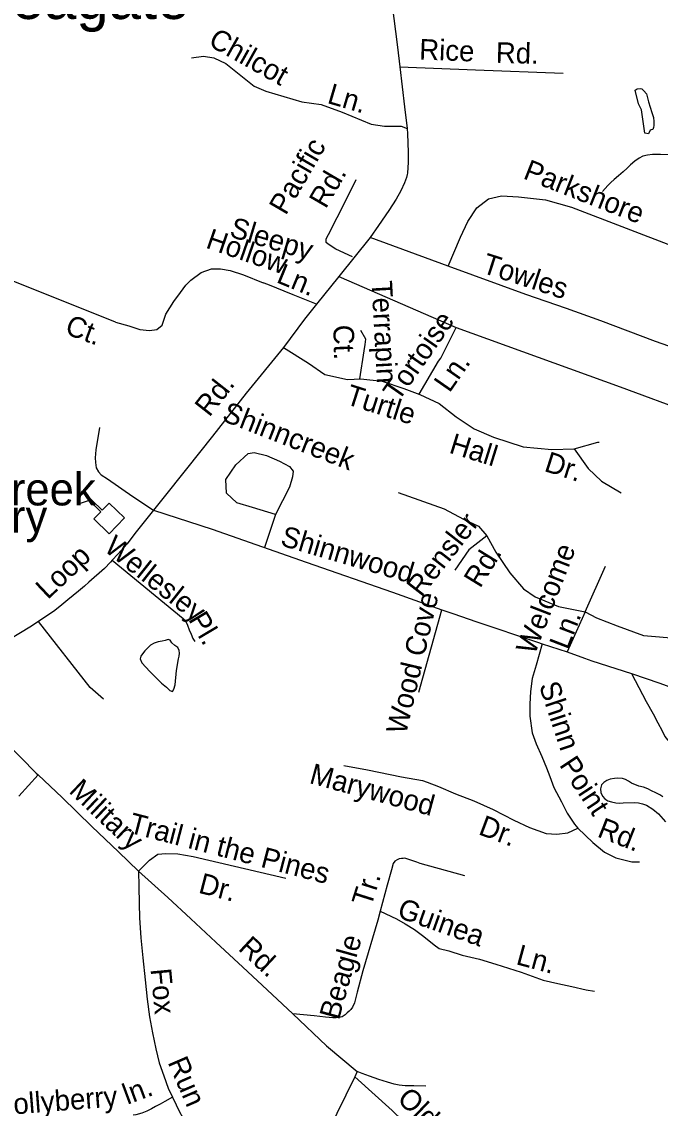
# Model space of a CAD drawing. Extents: x 2290055 to 2389491, y 66597 to 237875.
# Drawn here: x 2350242 to 2353183, y 162814 to 167822 of the extents above; entities that cross this region are included whole.
import ezdxf

# ---------------------------------------------------------------- set-up
doc = ezdxf.new("R2010")
doc.units = 0
for name, color, linetype in [('Exist Civil Demographics City Label', 7, 'Continuous'), ('Exist Cultural Educational Facility Elementary Label', 7, 'Continuous'), ('Exist Cultural Educational Facility High CELL', 7, 'Continuous'), ('Exist Hydrographic Pond Over 1500 Sq Ft', 7, 'Continuous'), ('Exist Hydrographic River Shore', 7, 'Continuous'), ('Exist Road Non-System Type 51', 7, 'Continuous'), ('Exist Road Non-System Type 51 Label', 7, 'Continuous')]:
    doc.layers.add(name, color=color, linetype=linetype)

msp = doc.modelspace()

# ---------------------------------------------------------------- linework, layer by layer
at = {"layer": 'Exist Cultural Educational Facility High CELL'}
msp.add_lwpolyline([(2350644.5, 165462), (2350574.2, 165530.2), (2350606.3, 165563.2), (2350552.4, 165615.5), (2350502.3, 165598.6), (2350520.8, 165659.6), (2350613, 165570.1), (2350645.1, 165603.1), (2350715.3, 165534.9)], close=True, dxfattribs=at)
at = {"layer": 'Exist Hydrographic Pond Over 1500 Sq Ft'}
for points in [[(2353129.5, 167305.1), (2353112.9, 167308.3), (2353096.9, 167415.6), (2353083.6, 167443.5), (2353068.4, 167505.7), (2353077, 167512.6), (2353092.4, 167513.9), (2353097.9, 167511.7), (2353108, 167503.4), (2353120.5, 167489.2), (2353129.5, 167452.7), (2353144.1, 167403.2), (2353151.5, 167380), (2353154.5, 167361.3), (2353153.1, 167343.5), (2353152.5, 167334.3), (2353149.4, 167324.5), (2353141.8, 167323.9), (2353137.5, 167321.3), (2353129.5, 167305.1)], [(2350936.1, 164734.8), (2350942.4, 164745.7), (2350948.6, 164765.2), (2350954.5, 164830.9), (2350964.2, 164885.3), (2350967, 164898.1), (2350968.1, 164910.9), (2350967, 164923.8), (2350961.5, 164937.2), (2350946.5, 164946.9), (2350933.8, 164958.5), (2350925.2, 164971.4), (2350916.6, 164974), (2350903.1, 164970.3), (2350888.3, 164966.5), (2350871.1, 164963.4), (2350852.4, 164957.1), (2350835.2, 164947.5), (2350821.7, 164934.8), (2350809.2, 164921.4), (2350798.9, 164908), (2350791.3, 164897.8), (2350787, 164885), (2350795.2, 164867.3), (2350832.5, 164826.4), (2350858.2, 164800.6), (2350886.3, 164772.9), (2350908.6, 164754.2), (2350924, 164739.1), (2350936.1, 164734.8)]]:
    msp.add_lwpolyline(points, dxfattribs=at)
at = {"layer": 'Exist Hydrographic River Shore'}
for points in [[(2353084.7, 164298.7), (2353051.5, 164312.8), (2353037.7, 164321.8), (2353023.7, 164328.3), (2353009, 164333.3), (2352987.5, 164335.4), (2352972.2, 164334.3), (2352953, 164330.7), (2352938, 164323.8), (2352924, 164315.5), (2352912.7, 164304.1), (2352908, 164286.6), (2352909, 164269.6), (2352916.7, 164252.5), (2352928, 164239.6), (2352942.2, 164231), (2352959, 164225.6), (2352978.5, 164221.6), (2352994.7, 164220.1), (2353012, 164221.6), (2353063.7, 164222.5), (2353082.5, 164221.8), (2353101.2, 164217.3), (2353119.7, 164210.4), (2353149, 164192.3), (2353174.5, 164171.3), (2353207, 164133.1)], [(2353194.5, 164249.6), (2353181, 164258.5), (2353163.5, 164267.8), (2353143.7, 164276.6), (2353126.2, 164285.7), (2353105.7, 164293), (2353084.7, 164298.7)]]:
    msp.add_lwpolyline(points, dxfattribs=at)
at = {"layer": 'Exist Road Non-System Type 51'}
msp.add_line((2351787.5, 162982.6), (2351776.3, 162958.2), dxfattribs=at)
for points in [[(2351883.4, 168344.5), (2351889.5, 168290.6), (2351902.7, 168205.1), (2351946.6, 167908.8), (2351972.8, 167703.7), (2351984.2, 167614.3)], [(2351024.1, 167654.5), (2351079.7, 167662.9), (2351126.9, 167654.5), (2351182.4, 167629.5), (2351243.5, 167579.5), (2351312.9, 167523.9), (2351365.7, 167501.7), (2351532.3, 167451.7), (2351621.1, 167440.6), (2351718.3, 167404.5), (2351851.6, 167348.9), (2351912.7, 167340.6), (2351990.4, 167340.6), (2352017.5, 167329.4)], [(2351984.2, 167614.3), (2352005.6, 167429), (2352017.5, 167329.4), (2352018.4, 167305.3), (2352020.1, 167263.5), (2352021.8, 167219.6), (2352021.7, 167173.6), (2352018.9, 167123.9), (2352018, 167117.4), (2352014.6, 167103.1), (2352005.4, 167078.8), (2351988.8, 167042), (2351966.4, 167003.1), (2351932.3, 166951.8), (2351885.2, 166882), (2351847.3, 166826.4), (2351702.3, 166647.1)], [(2351984.2, 167614.3), (2352333, 167599.8), (2352735.7, 167583.9)], [(2350673.6, 166436.5), (2349104.4, 167065.6), (2349085.6, 167084.4), (2349070.5, 167103.2), (2349070.5, 167129.6), (2349081.8, 167163.4), (2349247.3, 167517.3)], [(2353434.9, 167200.4), (2353244.8, 167207.5), (2353184.7, 167209.1), (2353146.9, 167209.5), (2353124.7, 167206.7), (2353102.9, 167201.9), (2353085.5, 167193), (2353066.1, 167178.4), (2353046.7, 167161.6), (2353031.2, 167146.9), (2353011.9, 167130), (2352990.6, 167111.4), (2352971.3, 167094.6), (2352955.8, 167079.9), (2352942.1, 167067.5), (2352917.9, 167038.6)], [(2351765.8, 166738.4), (2351689.2, 166774.1), (2351654.2, 166797.1), (2351644, 166804.7), (2351644, 166818.8), (2351647.8, 166827.7), (2351655.4, 166840.5), (2351734.5, 166997.5), (2351783, 167094.5)], [(2352206.7, 166694.6), (2352263.7, 166828.2), (2352297, 166900.4), (2352338.6, 166964.3), (2352391.4, 167006), (2352452.5, 167019.9), (2352530.2, 167014.3), (2352655.2, 167000.4), (2352774.6, 166967.1), (2353974.1, 166505.9), (2354018.5, 166461.4), (2354032.4, 166397.5), (2354032.4, 166375.3)], [(2353598.4, 166187.9), (2353585, 166193.1), (2353386.1, 166269.3), (2353160.7, 166348.3), (2352908.9, 166442.4), (2352750.7, 166500.1), (2352564, 166564.6), (2352206.7, 166694.6), (2351847.3, 166826.4)], [(2350673.6, 166436.5), (2350735, 166419.5), (2350786.1, 166402.4), (2350830.4, 166399), (2350864.5, 166402.4), (2350888.4, 166422.9), (2350905.4, 166474.1), (2350942.9, 166532), (2350973.6, 166573), (2350997.4, 166607.1), (2351021.3, 166631), (2351069, 166665.1), (2351116.7, 166682.1), (2351157.6, 166682.1), (2351201.9, 166675.3), (2351263.3, 166654.8), (2351354.6, 166618.8)], [(2351599.3, 166519.5), (2351491.6, 166562.7), (2351375.7, 166610.5), (2351354.6, 166618.8)], [(2351702.3, 166647.1), (2351599.3, 166519.5)], [(2351702.3, 166647.1), (2352243.1, 166411.9), (2352998.3, 166138.4)], [(2351599.3, 166519.5), (2351544.2, 166450.4), (2351447.2, 166320.5), (2351275.4, 166109.6), (2351121.4, 165911.5), (2351001.4, 165760.7), (2350892.6, 165624.1), (2350848.7, 165570.5)], [(2351800.1, 166175.6), (2351819.8, 166304.3), (2351823.6, 166334), (2351827.5, 166358.5), (2351804.3, 166398.5)], [(2352172.1, 166270.7), (2352243.1, 166411.9)], [(2351447.2, 166320.5), (2351562.8, 166248), (2351637.8, 166195.2), (2351743.3, 166173), (2351804.4, 166175.8), (2351901.6, 166164.6), (2352001.5, 166131.3), (2352076.5, 166103.5), (2352165.4, 166061.8), (2352243.1, 166000.7), (2352326.4, 165945.1), (2352415.3, 165906.2), (2352551.3, 165861.8), (2352684.6, 165850.7), (2352787.3, 165853.4), (2352851.2, 165761.7), (2352912.3, 165703.4), (2353003.9, 165650.6)], [(2352072.6, 166105.3), (2352162, 166257.1), (2352172.1, 166270.7)], [(2352998.3, 166138.4), (2353646.7, 165899.3)], [(2350599.7, 165950.9), (2350583.7, 165848.2), (2350580.9, 165812), (2350581.7, 165790), (2350585, 165766.2), (2350595.6, 165746.6), (2350608.3, 165733), (2350636.9, 165714.1), (2350754, 165632.7), (2350848.7, 165570.5)], [(2352787.3, 165853.4), (2352895.6, 165884), (2352901.2, 165884)], [(2351410.2, 165551), (2351304.8, 165582.2), (2351233, 165603.8), (2351185, 165649.3), (2351182.6, 165711.6), (2351228.2, 165778.8), (2351285.7, 165831.5), (2351312, 165836.3), (2351369.5, 165821.9), (2351429.4, 165795.6), (2351474.9, 165771.6), (2351491.7, 165750), (2351489.3, 165723.6), (2351474.9, 165675.7), (2351410.2, 165551), (2351360.9, 165397.6)], [(2351976.6, 165651.7), (2352187.6, 165576.7), (2352276.4, 165529.4), (2352345.9, 165496.1), (2352384.7, 165451.6), (2352426.4, 165376.6), (2352490.2, 165282.1), (2352554.1, 165207.1), (2352606.9, 165171), (2352715.2, 165126.5), (2352837.3, 165101.5), (2352890.1, 165073.8), (2352984.5, 165037.6), (2353106.7, 164993.2), (2353270.5, 164979.3), (2353356.6, 164959.8), (2353856.4, 164740.3)], [(2350848.7, 165570.5), (2350763.1, 165463.1), (2350726.9, 165415.7), (2350684.8, 165367.7), (2350659.2, 165340.3)], [(2350848.7, 165570.5), (2351118.4, 165483), (2351552.4, 165330.2), (2351950.1, 165192), (2352177.9, 165111.7)], [(2352384.7, 165451.6), (2352301.4, 165387.7), (2352237.6, 165293.3)], [(2350659.2, 165340.3), (2350650.1, 165330.6), (2350623.4, 165301.3), (2350598, 165280.3), (2350574.9, 165259.3), (2350551.7, 165238.4), (2350530.5, 165219.8), (2350503.5, 165196.8), (2350454.8, 165156.8), (2350425.9, 165133.6), (2350394.7, 165108.5), (2350346.1, 165076.3), (2350279.9, 165031.7), (2350143.1, 164948.2), (2350020.1, 164871.4), (2349899, 164796.7)], [(2350659.2, 165340.3), (2350986, 165071.6), (2350998.1, 165057.8), (2351005, 165040.5), (2351013.6, 165018.1), (2351022.2, 164999.2), (2351030.8, 164978.5), (2351039.4, 164964.7)], [(2352837.3, 165101.5), (2352931.7, 165312.7)], [(2352071, 164731), (2352177.9, 165111.7)], [(2352177.9, 165111.7), (2352233.1, 165092.3)], [(2352233.1, 165092.3), (2352333.6, 165056.9), (2352617.6, 164962.1), (2352639.5, 164955)], [(2352837.3, 165101.5), (2352755.2, 164917.7)], [(2350557.5, 164752.3), (2350318.5, 165057.7)], [(2352639.5, 164955), (2352611.8, 164856.2), (2352593.5, 164793.9), (2352586.2, 164735.2), (2352582.5, 164676.5), (2352582.5, 164621.5), (2352593.5, 164544.4), (2352611.8, 164493.1), (2352637.5, 164434.4), (2352659.5, 164383.1), (2352674.1, 164342.7), (2352692.5, 164291.4), (2352729.1, 164225.3), (2352754.8, 164174), (2352787.8, 164122.6), (2352804.3, 164104.2)], [(2352639.5, 164955), (2352755.2, 164917.7), (2352834.4, 164888.8)], [(2352834.4, 164888.8), (2352868.8, 164876.2), (2352978.5, 164840.5), (2353051.3, 164817.5), (2353118.5, 164687.8), (2353150.9, 164631), (2353172.3, 164589.9), (2353191.8, 164552.9), (2353204.9, 164527.2), (2353217.4, 164511.9), (2353244.9, 164478.9), (2353275.9, 164449.9), (2353300.8, 164426.9), (2353344.2, 164390.6), (2353388, 164346.3), (2353454, 164295.1), (2353489.1, 164272.6), (2353528.1, 164247.8), (2353571.2, 164221.7), (2353644.5, 164184.5), (2353767, 164125.4), (2353865.1, 164075.1), (2353887.7, 164063.3)], [(2353051.3, 164817.5), (2353181.1, 164772.4), (2353240.1, 164750.8), (2353276.7, 164738.1), (2353305, 164727.4), (2353317.4, 164721.7), (2353329.4, 164716.2), (2353343.8, 164708.9), (2353358.2, 164701.3), (2353382.7, 164688.5), (2353405.3, 164673.3), (2353438.2, 164644.4), (2353459.1, 164623.2), (2353523.5, 164563.7)], [(2349899, 164796.7), (2349999.3, 164684.5), (2350047.7, 164630.3), (2350095.8, 164576.4), (2350124.9, 164545.4), (2350160.5, 164508.7), (2350237.5, 164429.7), (2350308.6, 164358.7), (2350317.6, 164350.2)], [(2350619.3, 164699.9), (2350557.5, 164752.3)], [(2351725.9, 164393.3), (2351834.3, 164373.6), (2351992, 164341.6), (2352088.1, 164324.3), (2352110.2, 164316.9), (2352162, 164297.2), (2352240.8, 164262.7), (2352324.6, 164230.6), (2352413.3, 164191.2), (2352509.4, 164141.8), (2352580.8, 164107.3), (2352657.2, 164080.2), (2352706.5, 164077.7), (2352758.2, 164082.7), (2352804.3, 164104.2)], [(2350317.6, 164350.2), (2350228.6, 164252)], [(2350317.6, 164350.2), (2350428.9, 164245.3), (2350564.1, 164112.5), (2350686.9, 163995.6), (2350780.3, 163907)], [(2352804.3, 164104.2), (2352872.1, 164038.3), (2352927, 163994.3), (2352978.4, 163968.6), (2353051.7, 163950.2), (2353088.3, 163950.2)], [(2350780.3, 163907), (2350830.4, 163957.4), (2350869, 163984.1), (2350906.3, 163988.1), (2350961, 163986.8), (2351031.6, 163974.8), (2351458, 163874.8)], [(2352283.8, 163884.5), (2352077.7, 163942.3), (2352061.4, 163947.9), (2352035.1, 163956.7), (2352020.8, 163962), (2352006.5, 163965.7), (2351998.7, 163965.4), (2351990.8, 163965.1), (2351980.7, 163962.8), (2351971.1, 163958.1), (2351961.1, 163951.8), (2351953.7, 163941.7), (2351944.6, 163913.1), (2351925.4, 163842.4), (2351893.3, 163722.8)], [(2350780.3, 163907), (2350781.2, 163835.2), (2350782.3, 163757.1), (2350785, 163691.3), (2350790.6, 163599.2), (2350800.4, 163507.7), (2350810.4, 163406.1), (2350819.8, 163316.5), (2350831.2, 163234.9), (2350844, 163161.2), (2350859, 163088), (2350875.4, 163022.7), (2350895.8, 162963.4), (2350916.1, 162906.1), (2350935.8, 162864.9)], [(2350780.3, 163907), (2350915.5, 163784.4), (2351021.5, 163686.5), (2351135.7, 163579.1), (2351260.3, 163463.9), (2351395.3, 163337.3), (2351490.7, 163248.9), (2351646.6, 163101.1), (2351787.5, 162982.6)], [(2351893.3, 163722.8), (2351881.9, 163680.5), (2351813, 163447.7), (2351787.1, 163348.6), (2351774.9, 163300.1), (2351765.5, 163279.8), (2351758.1, 163269.6), (2351750.5, 163261.1), (2351740.7, 163252.8), (2351731.1, 163244.6), (2351717.4, 163235.8), (2351709.6, 163233.6), (2351699.5, 163231.2), (2351689.7, 163230.8), (2351675.6, 163230.2), (2351641.4, 163232.8), (2351589.3, 163239), (2351490.7, 163248.9)], [(2351893.3, 163722.8), (2351968.5, 163686.6), (2352007.8, 163663.5), (2352051.7, 163638), (2352088.8, 163610.2), (2352116.5, 163587.1), (2352142, 163566.2), (2352165.1, 163550), (2352209, 163538.5), (2352271.5, 163519.9), (2352350.1, 163501.4), (2352426.4, 163478.3), (2352542.1, 163441.2), (2352643.9, 163404.2), (2352710.9, 163388), (2352775.7, 163374.1), (2352842.8, 163360.2), (2352879.8, 163353.3)], [(2352104.2, 162915.1), (2352048, 162916.8), (2352008, 162917.2), (2351980, 162920.3), (2351957.8, 162925.4), (2351927.6, 162934), (2351887, 162946.5), (2351864.8, 162953.5), (2351844.4, 162960.9), (2351809.8, 162973.3), (2351787.5, 162982.6)], [(2351776.3, 162958.2), (2351652.4, 162705.2), (2351547.2, 162476.8), (2351444, 162256.8), (2351392.5, 162140.5)], [(2351776.3, 162958.2), (2351948.5, 162802.9), (2352046.4, 162708.6), (2352127.4, 162638), (2352203.9, 162568.8), (2352243.2, 162538.5), (2352272, 162515.7), (2352376.9, 162443.7), (2352446.7, 162396.6), (2352553.3, 162332.5), (2352625.4, 162285.5), (2352642, 162274), (2352658.2, 162262.8), (2352678.9, 162245.6), (2352693.5, 162232.1), (2352714.4, 162210.9), (2352724.7, 162199.5), (2352749.9, 162176.2), (2352766.1, 162163.1), (2352774, 162158.3)], [(2350935.8, 162864.9), (2350900.5, 162845.4), (2350879, 162832.4), (2350857.4, 162821.7), (2350839.8, 162810.9), (2350818.3, 162800.2), (2350794.6, 162791.4), (2350767, 162784), (2350755.2, 162781.5)], [(2350935.8, 162864.9), (2350953.3, 162829.5), (2350966.1, 162804), (2350985.7, 162766.7), (2351007.1, 162731.5), (2351056, 162655.6), (2351145.4, 162519), (2351266.8, 162337.7), (2351392.5, 162140.5)]]:
    msp.add_lwpolyline(points, dxfattribs=at)

# ---------------------------------------------------------------- texts
at = {"layer": 'Exist Civil Demographics City Label'}
msp.add_text('Seagate', height=200, dxfattribs=at).set_placement((2350017.7, 167834.3))
at = {"layer": 'Exist Cultural Educational Facility Elementary Label'}
for s, p in [('Bradley Creek', (2349311.4, 165592.3)), ('Elementary', (2349345.2, 165467.1))]:
    msp.add_text(s, height=150, dxfattribs=at).set_placement(p)
at = {"layer": 'Exist Road Non-System Type 51 Label'}
for s, rotation, p in [('Chilcot', 330.7513, (2351096.4, 167714.5)), ('Rice', 357.8379, (2352071.7, 167647.6)), ('Rd.', 358.4699, (2352424.9, 167632.6)), ('Ln.', 343.6639, (2351644.9, 167448)), ('Pacific ', 59.7861, (2351458.1, 166925.8)), ('Parkshore', 338.5295, (2352547.3, 167100.5)), ('Rd.', 59.7861, (2351642.3, 166955.7)), ('Sleepy', 343.2347, (2351194.2, 166832.1)), ('Hollow', 340.908, (2351085, 166780.9)), ('Towles', 341.9597, (2352356.4, 166666.4)), ('Ln.', 337.6831, (2351410.4, 166622)), ('Terrapin', 273.1337, (2351852.8, 166625.4)), ('Tortoise', 55.1976, (2351977.5, 166067.6)), ('Ct.', 339.587, (2350435.8, 166384.9)), ('Ct.', 271.221, (2351677.1, 166424)), ('Ln.', 55.1976, (2352212.4, 166108)), ('Rd.', 51.8505, (2351106.1, 165996)), ('Turtle', 342.3841, (2351728.8, 166061.2)), ('Shinncreek', 338.6325, (2351159.5, 165984.3)), ('Hall', 342.6949, (2352206.1, 165836.2)), ('Dr.', 342.374, (2352644.3, 165751.7)), ('Rensler', 52.0096, (2352082.8, 165165.9)), ('Shinnwood', 343.6815, (2351428.7, 165409.1)), ('Wellesley', 321.6431, (2350615.7, 165386.6)), ('Loop', 43.3865, (2350361.5, 165155.4)), ('Rd.', 58.4012, (2352353.5, 165207)), ('Welcome', 68.8579, (2352604.7, 164899.4)), ('Wood Cove', 76.8504, (2352012, 164532.7)), ('Pl.', 300.7113, (2351007.2, 165066.9)), ('Ln.', 68.8579, (2352757.7, 164923.1)), ('Shinn', 288.3135, (2352623.8, 164762.8)), ('Point', 303.5201, (2352715.5, 164396.2)), ('Marywood', 344.8788, (2351562.4, 164313)), ('Military', 316.6604, (2350454.6, 164271.5)), ('Trail in the Pines', 345.4176, (2350730.1, 164085.1)), ('Dr.', 339.3536, (2352341.2, 164077.8)), ('Rd.', 338.4711, (2352888.7, 164067.4)), ('Dr.', 345.4176, (2351051.8, 163807.8)), ('Tr.', 72.3911, (2351850.8, 163738)), ('Guinea', 340.3508, (2351966.3, 163695.7)), ('Rd.', 317.0262, (2351234.8, 163545.8)), ('Beagle', 74.3896, (2351703, 163217)), ('Ln.', 344.8509, (2352514.6, 163478.5)), ('Fox', 275.4137, (2350835.1, 163454.7)), ('Run', 293.34, (2350913, 163026.1)), ('ln.', 20.3887, (2350728.1, 162829.3)), ('Hollyberry', 4.4534, (2350115.4, 162778.2)), ('Old', 316.4492, (2351966.5, 162850.3))]:
    msp.add_text(s, height=95, rotation=rotation, dxfattribs=at).set_placement(p)

doc.saveas('drawing.dxf')
